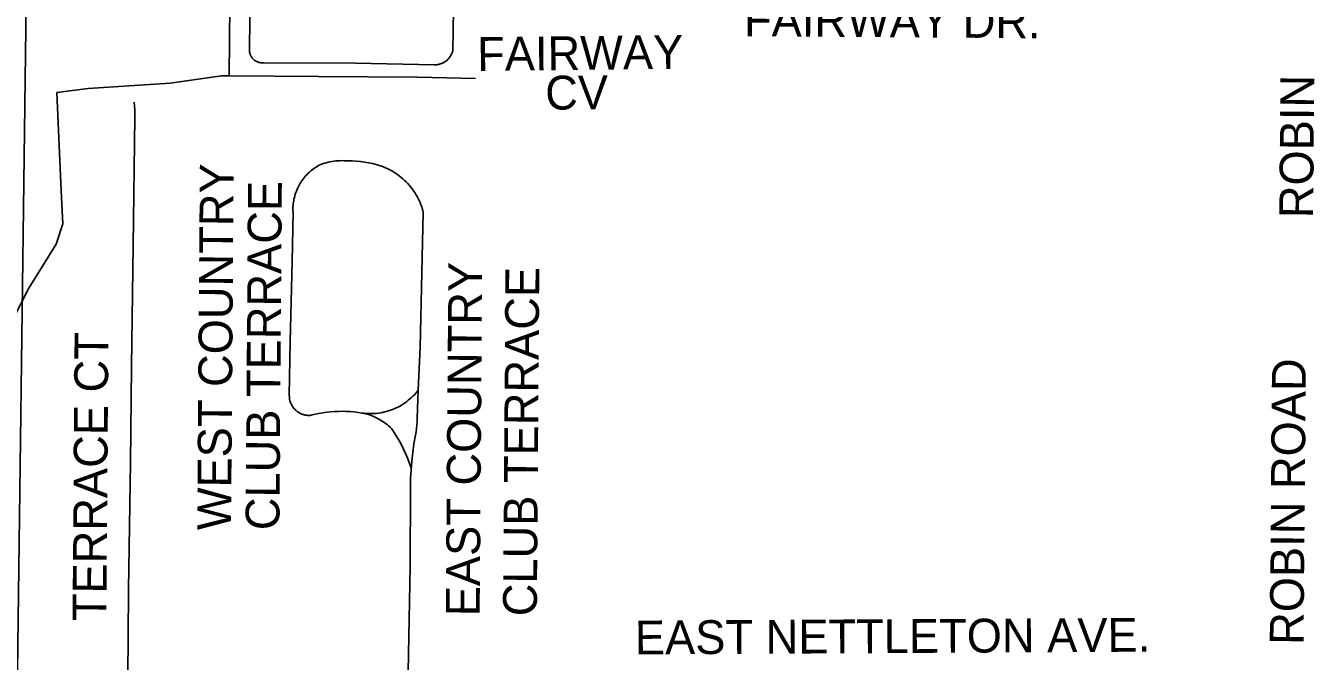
# Model space of a CAD drawing. Extents: x 1670563 to 1761545, y 515755 to 578944.
# Drawn here: x 1699015 to 1701871, y 546820 to 548229 of the extents above; entities that cross this region are included whole.
import ezdxf

# ---------------------------------------------------------------- set-up
doc = ezdxf.new("R2010")
doc.units = 0
for name, color, linetype in [('5_sectionlines', 7, 'Continuous'), ('SHP_LINE', 7, 'Continuous'), ('STREETCL', 7, 'Continuous'), ('STRNAMES', 7, 'Continuous')]:
    doc.layers.add(name, color=color, linetype=linetype)

msp = doc.modelspace()

# ---------------------------------------------------------------- linework, layer by layer
at = {"layer": '5_sectionlines'}
msp.add_lwpolyline([(1699079.7, 554352.2), (1699029.6, 549364.1), (1698961.5, 544118.1), (1698947.2, 543734.4)], dxfattribs=at)
at = {"layer": 'SHP_LINE'}
for points in [[(1699525, 550182), (1699528, 550024), (1699525, 549872), (1699522, 549428), (1699510, 549382), (1699474, 549327), (1699471, 549286), (1699474, 548988), (1699466, 548118)], [(1698916, 547442), (1699022, 547647), (1699082, 547745), (1699097, 547790), (1699093, 547863), (1699084, 548081), (1699153, 548090), (1699335, 548102), (1699449, 548118), (1699466, 548118)], [(1699466, 548118), (1699664, 548117), (1699883, 548115), (1700012, 548112)]]:
    msp.add_lwpolyline(points, dxfattribs=at)
at = {"layer": 'STREETCL'}
for points in [[(1699946.1, 548150.8), (1699947.2, 548151.7), (1699948.3, 548152.7), (1699949.4, 548153.6), (1699950.4, 548154.6), (1699951.5, 548155.6), (1699952.4, 548156.7), (1699953.4, 548157.8), (1699954.3, 548159), (1699955.1, 548160.1), (1699955.9, 548161.3), (1699956.7, 548162.5), (1699957.4, 548163.8), (1699958.1, 548165), (1699958.8, 548166.3), (1699959.4, 548167.7), (1699959.9, 548169), (1699960.4, 548170.3), (1699960.9, 548171.7), (1699961.3, 548173.1), (1699964.6, 548357.2)], [(1699512.6, 548308.5), (1699510.5, 548176.4), (1699510.5, 548175.4), (1699510.6, 548174.3), (1699510.6, 548173.3), (1699510.7, 548172.3), (1699510.9, 548171.3), (1699511.1, 548170.3), (1699511.3, 548169.3), (1699511.5, 548168.3), (1699511.8, 548167.4), (1699512.1, 548166.4), (1699512.5, 548165.5), (1699512.8, 548164.5), (1699513.2, 548163.6), (1699513.7, 548162.7), (1699514.2, 548161.8), (1699514.7, 548160.9), (1699515.2, 548160), (1699515.8, 548159.2), (1699516.4, 548158.4), (1699517, 548157.6), (1699517.7, 548156.8), (1699518.3, 548156.1), (1699519, 548155.3), (1699519.8, 548154.6)], [(1699519.8, 548154.6), (1699520.5, 548153.9), (1699521.3, 548153.3), (1699522.1, 548152.7), (1699522.9, 548152.1), (1699523.8, 548151.5), (1699524.6, 548151), (1699525.5, 548150.5), (1699526.4, 548150), (1699527.3, 548149.6), (1699528.2, 548149.1), (1699529.2, 548148.8), (1699530.1, 548148.4), (1699531.1, 548148.1), (1699532.1, 548147.8), (1699533.1, 548147.6), (1699534.1, 548147.4), (1699535.1, 548147.2), (1699536.1, 548147.1), (1699537.1, 548146.9), (1699538.1, 548146.9), (1699539.1, 548146.8), (1699540.1, 548146.8), (1699541.1, 548146.9), (1699542.1, 548147), (1699746, 548145.9), (1699920.4, 548142.6), (1699921.8, 548142.6), (1699923.3, 548142.6), (1699924.7, 548142.7), (1699926.2, 548142.9), (1699927.6, 548143.1), (1699929, 548143.3), (1699930.4, 548143.6), (1699931.8, 548144), (1699933.2, 548144.4), (1699934.6, 548144.8), (1699936, 548145.3), (1699937.3, 548145.8), (1699938.6, 548146.4), (1699939.9, 548147.1), (1699941.2, 548147.7), (1699942.5, 548148.4), (1699943.7, 548149.2), (1699944.9, 548150), (1699946.1, 548150.8)], [(1699241.1, 546790.3), (1699241.9, 546872.8), (1699242.5, 546979.6), (1699247, 547259.9), (1699249.2, 547473.7), (1699252.9, 547742.2), (1699256.6, 548025.5), (1699256.6, 548034), (1699256.3, 548042.5), (1699255.9, 548051), (1699255.1, 548059.5)], [(1699885, 547421.3), (1699889, 547516.6), (1699892.7, 547682.2), (1699895.6, 547814.9), (1699895.5, 547816.2), (1699895.3, 547817.5), (1699895.1, 547818.8), (1699894.9, 547820.1), (1699894.6, 547821.4), (1699894.3, 547822.7), (1699893.9, 547823.9), (1699893.5, 547825.2), (1699893, 547826.4), (1699892.5, 547827.6), (1699890.8, 547832.4), (1699888.9, 547837), (1699886.8, 547841.6), (1699884.6, 547846.2), (1699882.2, 547850.6), (1699879.7, 547855), (1699877, 547859.3), (1699874.2, 547863.4), (1699871.2, 547867.5), (1699868.1, 547871.5), (1699864.9, 547875.4), (1699861.5, 547879.1), (1699858, 547882.8), (1699854.4, 547886.3), (1699850.7, 547889.7), (1699846.8, 547893), (1699842.9, 547896.1), (1699838.8, 547899.1), (1699834.7, 547902), (1699830.4, 547904.7), (1699826.1, 547907.3), (1699821.6, 547909.7), (1699817.1, 547912), (1699812.6, 547914.1), (1699807.9, 547916), (1699803.2, 547917.8), (1699798.4, 547919.5), (1699793.6, 547920.9), (1699788.7, 547922.2), (1699783.8, 547923.4), (1699774.8, 547925.3), (1699765.6, 547926.9), (1699756.5, 547928.2), (1699747.3, 547929.1), (1699738.1, 547929.7), (1699728.8, 547930), (1699719.6, 547930), (1699715.2, 547930.1), (1699710.9, 547930), (1699706.6, 547929.8), (1699702.3, 547929.5), (1699698, 547929), (1699693.8, 547928.3), (1699689.5, 547927.5), (1699685.3, 547926.6), (1699681.2, 547925.5), (1699677, 547924.2), (1699672.9, 547922.9), (1699668.9, 547921.3), (1699664.9, 547919.7), (1699661.7, 547917.9), (1699658.5, 547915.9), (1699655.5, 547913.9), (1699652.4, 547911.8), (1699649.5, 547909.6), (1699646.6, 547907.2), (1699643.8, 547904.8), (1699641.1, 547902.3), (1699638.5, 547899.7), (1699636, 547897), (1699633.5, 547894.2), (1699631.2, 547891.4), (1699628.9, 547888.4), (1699626.8, 547885.4), (1699624.7, 547882.4), (1699622.8, 547879.2), (1699620.9, 547876)], [(1699620.9, 547876), (1699619.2, 547872.8), (1699617.6, 547869.5), (1699616.1, 547866.1), (1699614.7, 547862.7), (1699613.4, 547859.2), (1699612.2, 547855.7), (1699611.2, 547852.2), (1699610.2, 547848.6), (1699609.4, 547845), (1699608.7, 547841.4), (1699608.2, 547837.7), (1699607.7, 547834), (1699607.4, 547830.4), (1699607.2, 547826.7), (1699607.1, 547823), (1699607.1, 547819.3), (1699607.3, 547815.6), (1699605, 547706.4), (1699601.2, 547528), (1699599, 547409.7), (1699599, 547408.2), (1699599.1, 547406.7), (1699599.2, 547405.1), (1699599.3, 547403.6), (1699599.5, 547402.1), (1699599.8, 547400.6), (1699600.1, 547399.1), (1699600.5, 547397.6), (1699600.9, 547396.2), (1699601.3, 547394.7), (1699601.9, 547393.3), (1699602.4, 547391.9), (1699603, 547390.5), (1699603.7, 547389.1), (1699604.4, 547387.8), (1699605.2, 547386.5), (1699606, 547385.2), (1699606.8, 547383.9), (1699607.7, 547382.7), (1699608.6, 547381.5), (1699609.6, 547380.3), (1699610.6, 547379.2), (1699611.7, 547378.1), (1699612.8, 547377), (1699613.9, 547376), (1699615.1, 547375), (1699616.3, 547374.1), (1699617.5, 547373.2), (1699618.7, 547372.3), (1699620, 547371.5), (1699621.3, 547370.7), (1699622.7, 547370), (1699624, 547369.3), (1699625.4, 547368.7), (1699626.8, 547368.1), (1699628.3, 547367.6), (1699629.7, 547367.1), (1699631.2, 547366.7), (1699632.6, 547366.3), (1699634.1, 547366), (1699635.6, 547365.7), (1699637.1, 547365.5), (1699638.6, 547365.3), (1699640.2, 547365.2), (1699641.7, 547365.1), (1699643.2, 547365.1), (1699644.7, 547365.2), (1699646.2, 547365.3), (1699647.8, 547365.4), (1699656.2, 547367.5), (1699664.7, 547369.3), (1699673.3, 547370.8), (1699681.9, 547372), (1699690.5, 547373), (1699699.2, 547373.7), (1699707.9, 547374.1), (1699716.6, 547374.2), (1699725.3, 547374), (1699734, 547373.5), (1699742.7, 547372.8), (1699751.3, 547371.7), (1699759.9, 547370.4)], [(1699756, 547371), (1699760.5, 547370.3), (1699765, 547369.8), (1699769.6, 547369.4), (1699774.1, 547369.1), (1699778.7, 547369), (1699783.2, 547369.1), (1699787.8, 547369.3), (1699792.3, 547369.6), (1699796.8, 547370.2), (1699801.3, 547370.8), (1699805.8, 547371.7), (1699810.2, 547372.7), (1699814.6, 547373.8), (1699819, 547375.1), (1699823.3, 547376.5), (1699827.6, 547378.1), (1699831.8, 547379.8), (1699835.9, 547381.7), (1699840, 547383.7), (1699844, 547385.8), (1699847.9, 547388.1), (1699851.8, 547390.5), (1699855.6, 547393.1), (1699859.3, 547395.8), (1699862.8, 547398.6), (1699866.3, 547401.5), (1699869.7, 547404.5), (1699873, 547407.7), (1699876.2, 547410.9), (1699879.2, 547414.3), (1699882.2, 547417.8), (1699885, 547421.3)], [(1699862.6, 546796.1), (1699866.8, 547030.6), (1699867.6, 547205.5), (1699867.9, 547224.9), (1699868.9, 547244.3), (1699870.5, 547263.7), (1699872.6, 547283), (1699875.3, 547302.2), (1699878.6, 547321.4), (1699879.9, 547328.7), (1699880.9, 547336), (1699881.6, 547343.4), (1699882.1, 547350.8), (1699882.3, 547358.3), (1699885, 547421.3)], [(1699759.9, 547370.4), (1699768.5, 547368.8), (1699772.7, 547367.6), (1699777, 547366.2), (1699781.1, 547364.6), (1699785.3, 547362.9), (1699789.3, 547361.1), (1699793.3, 547359.2), (1699797.3, 547357.1), (1699801.1, 547354.9), (1699804.9, 547352.5), (1699808.6, 547350), (1699812.2, 547347.4), (1699815.7, 547344.7), (1699819.2, 547341.9), (1699822.5, 547338.9), (1699825.7, 547335.9), (1699831.8, 547326.9), (1699837.6, 547317.6), (1699843.1, 547308.2), (1699848.2, 547298.6), (1699853.1, 547288.9), (1699857.6, 547279), (1699861.8, 547269), (1699865.7, 547258.8), (1699869.2, 547248.5)]]:
    msp.add_lwpolyline(points, dxfattribs=at)

# ---------------------------------------------------------------- texts
at = {"layer": 'STRNAMES'}
for s, rotation, p in [('FAIRWAY DR.', 359.5876, (1700606.8, 548206.1)), ('FAIRWAY ', 0.6245, (1700015.8, 548128.8)), ('CV', 0.6245, (1700166.7, 548043)), ('ROBIN', 89.5357, (1701868.4, 547802.3)), ('WEST COUNTRY ', 89.5876, (1699469.9, 547110.3)), ('CLUB TERRACE', 89.5876, (1699577, 547110.3)), ('EAST COUNTRY ', 89.5876, (1700021, 546919.5)), ('CLUB TERRACE', 89.5876, (1700147.7, 546919.5)), ('TERRACE CT', 89.5876, (1699193.5, 546908.6)), ('ROBIN ROAD', 89.5357, (1701847.3, 546856)), ('EAST NETTLETON AVE.', 0.3111, (1700365.2, 546835))]:
    msp.add_text(s, height=75, rotation=rotation, dxfattribs=at).set_placement(p)

doc.saveas('drawing.dxf')
